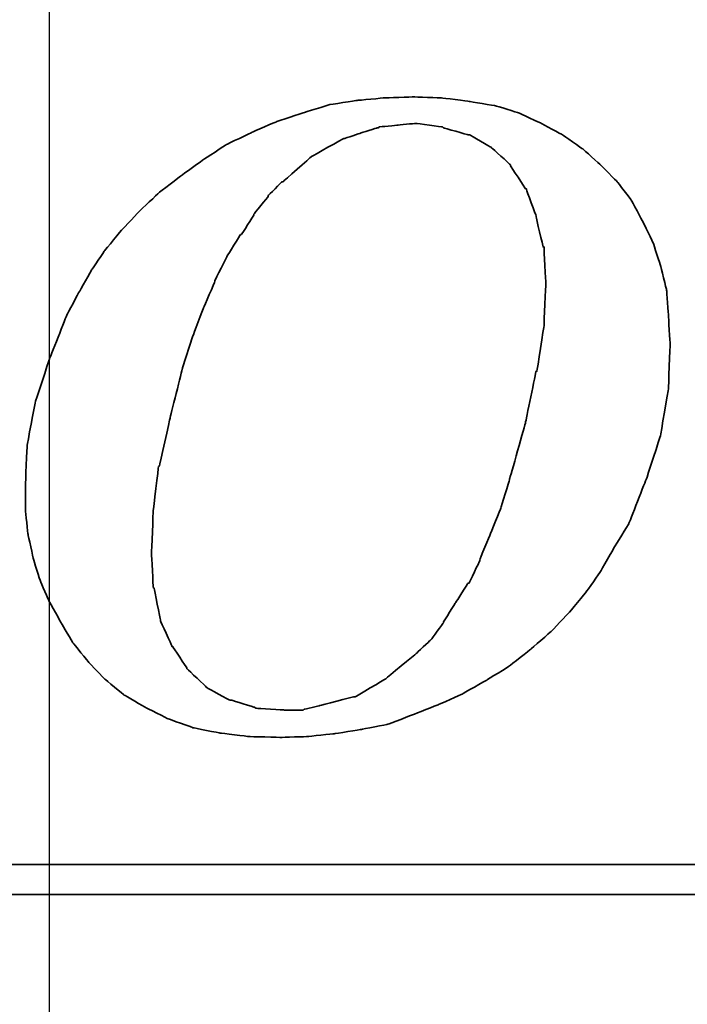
# Model space of a CAD drawing. Header units: millimetres. Extents: x -227 to 3135, y -1502 to 860.
# Tile 385 of 582: x 1241.61 to 1246.09, y -1192.58 to -1185.98. Entities that reach past the tile are written whole.
import ezdxf

# ---------------------------------------------------------------- set-up
doc = ezdxf.new("R2010")
doc.units = ezdxf.units.MM
doc.layers.add('2', color=7, linetype='CONTINUOUS', true_color=0xffffff)
doc.layers.add('DIM', color=4, linetype='CONTINUOUS')
doc.layers.add('layer 1', color=7, linetype='CONTINUOUS')

# ---------------------------------------------------------------- blocks, each defined once
blk = doc.blocks.new('TBI MOTION logo(完整正式版)')
at = {"layer": 'layer 1', "color": 22, "lineweight": 35}
for points, knots in [([(35.79625, -6.98375), (35.79625, -6.98375), (36.23125, -7.43875), (36.23125, -7.43875), (36.23125, -7.43875), (36.23125, -7.43875), (36.75625, -7.87125), (36.75625, -7.87125), (36.75625, -7.87125), (36.75625, -7.87125), (37.33125, -8.20375), (37.33125, -8.20375), (37.33125, -8.20375), (37.33125, -8.20375), (37.95625, -8.51875), (37.95625, -8.51875), (37.95625, -8.51875), (37.95625, -8.51875), (38.62625, -8.75875), (38.62625, -8.75875), (38.62625, -8.75875), (38.62625, -8.75875), (39.37125, -8.90375), (39.37125, -8.90375), (39.37125, -8.90375), (39.37125, -8.90375), (40.14125, -8.99875), (40.14125, -8.99875), (40.14125, -8.99875), (40.14125, -8.99875), (41.02625, -9.02375), (41.02625, -9.02375), (41.02625, -9.02375), (41.02625, -9.02375), (41.74625, -8.99875), (41.74625, -8.99875), (41.74625, -8.99875), (41.74625, -8.99875), (42.46625, -8.92375), (42.46625, -8.92375), (42.46625, -8.92375), (42.46625, -8.92375), (43.21125, -8.80625), (43.21125, -8.80625), (43.21125, -8.80625), (43.21125, -8.80625), (43.93125, -8.66375), (43.93125, -8.66375), (43.93125, -8.66375), (43.93125, -8.66375), (44.62625, -8.39875), (44.62625, -8.39875), (44.62625, -8.39875), (44.62625, -8.39875), (45.29625, -8.13375), (45.29625, -8.13375), (45.29625, -8.13375), (45.29625, -8.13375), (45.94625, -7.84375), (45.94625, -7.84375), (45.94625, -7.84375), (45.94625, -7.84375), (46.61625, -7.46375), (46.61625, -7.46375), (46.61625, -7.46375), (46.61625, -7.46375), (47.24125, -7.07875), (47.24125, -7.07875), (47.24125, -7.07875), (47.24125, -7.07875), (47.81625, -6.62375), (47.81625, -6.62375), (47.81625, -6.62375), (47.81625, -6.62375), (48.36875, -6.14375), (48.36875, -6.14375), (48.36875, -6.14375), (48.36875, -6.14375), (48.84625, -5.64125), (48.84625, -5.64125), (48.84625, -5.64125), (48.84625, -5.64125), (49.32625, -5.06375), (49.32625, -5.06375), (49.32625, -5.06375), (49.32625, -5.06375), (49.71125, -4.51374), (49.71125, -4.51374), (49.71125, -4.51374), (49.71125, -4.51374), (50.09625, -3.83874), (50.09625, -3.83874), (50.09625, -3.83874), (50.09625, -3.83874), (50.48125, -3.21374), (50.48125, -3.21374), (50.48125, -3.21374), (50.48125, -3.21374), (50.96125, -1.99125), (50.96125, -1.99125), (50.96125, -1.99125), (50.96125, -1.99125), (51.34375, -0.81875), (51.34375, -0.81875), (51.34375, -0.81875), (51.34375, -0.81875), (51.56125, 0.45624), (51.56125, 0.45624), (51.56125, 0.45624), (51.56125, 0.45624), (51.60625, 1.67624), (51.60625, 1.67624), (51.60625, 1.67624), (51.60625, 1.67624), (51.56125, 2.44625), (51.56125, 2.44625), (51.56125, 2.44625), (51.56125, 2.44625), (51.51125, 3.14125), (51.51125, 3.14125), (51.51125, 3.14125), (51.51125, 3.14125), (51.34375, 3.81125), (51.34375, 3.81125), (51.34375, 3.81125), (51.34375, 3.81125), (51.15125, 4.41125), (51.15125, 4.41125), (51.15125, 4.41125), (51.15125, 4.41125), (50.86125, 5.01125), (50.86125, 5.01125), (50.86125, 5.01125), (50.86125, 5.01125), (50.55125, 5.58875), (50.55125, 5.58875), (50.55125, 5.58875), (50.55125, 5.58875), (50.16625, 6.09125), (50.16625, 6.09125), (50.16625, 6.09125), (50.16625, 6.09125), (49.71125, 6.54875), (49.71125, 6.54875), (49.71125, 6.54875), (49.71125, 6.54875), (49.23125, 6.98125), (49.23125, 6.98125), (49.23125, 6.98125), (49.23125, 6.98125), (48.67875, 7.36625), (48.67875, 7.36625), (48.67875, 7.36625), (48.67875, 7.36625), (48.10375, 7.67625), (48.10375, 7.67625), (48.10375, 7.67625), (48.10375, 7.67625), (47.48125, 7.96375), (47.48125, 7.96375), (47.48125, 7.96375), (47.48125, 7.96375), (46.85625, 8.15625), (46.85625, 8.15625), (46.85625, 8.15625), (46.85625, 8.15625), (46.13625, 8.27624), (46.13625, 8.27624), (46.13625, 8.27624), (46.13625, 8.27624), (45.39125, 8.37125), (45.39125, 8.37125), (45.39125, 8.37125), (45.39125, 8.37125), (44.62625, 8.39624), (44.62625, 8.39624), (44.62625, 8.39624), (44.62625, 8.39624), (43.83625, 8.37125), (43.83625, 8.37125), (43.83625, 8.37125), (43.83625, 8.37125), (43.09125, 8.30125), (43.09125, 8.30125), (43.09125, 8.30125), (43.09125, 8.30125), (42.32125, 8.18125), (42.32125, 8.18125), (42.32125, 8.18125), (42.32125, 8.18125), (41.62875, 7.96375), (41.62875, 7.96375), (41.62875, 7.96375), (41.62875, 7.96375), (40.90625, 7.72625), (40.90625, 7.72625), (40.90625, 7.72625), (40.90625, 7.72625), (40.23624, 7.43625), (40.23624, 7.43625), (40.23624, 7.43625), (40.23624, 7.43625), (39.54124, 7.10125), (39.54124, 7.10125), (39.54124, 7.10125), (39.54124, 7.10125), (38.91625, 6.69125), (38.91625, 6.69125), (38.91625, 6.69125), (38.91625, 6.69125), (38.31625, 6.26125), (38.31625, 6.26125), (38.31625, 6.26125), (38.31625, 6.26125), (37.69125, 5.78125), (37.69125, 5.78125), (37.69125, 5.78125), (37.69125, 5.78125), (37.18625, 5.30125), (37.18625, 5.30125), (37.18625, 5.30125), (37.18625, 5.30125), (36.70625, 4.79624), (36.70625, 4.79624), (36.70625, 4.79624), (36.70625, 4.79624), (36.23125, 4.22125), (36.23125, 4.22125), (36.23125, 4.22125), (36.23125, 4.22125), (35.87124, 3.69375), (35.87124, 3.69375), (35.87124, 3.69375), (35.87124, 3.69375), (35.53125, 3.09125), (35.53125, 3.09125), (35.53125, 3.09125), (35.53125, 3.09125), (35.19875, 2.47125), (35.19875, 2.47125), (35.19875, 2.47125), (35.19875, 2.47125), (34.71625, 1.24625), (34.71625, 1.24625), (34.71625, 1.24625), (34.71625, 1.24625), (34.33125, 0.06874), (34.33125, 0.06874), (34.33125, 0.06874), (34.33125, 0.06874), (34.11625, -1.07875), (34.11625, -1.07875), (34.11625, -1.07875), (34.11625, -1.07875), (34.07125, -2.15875), (34.07125, -2.15875), (34.07125, -2.15875), (34.07125, -2.15875), (34.07125, -2.85375), (34.07125, -2.85375), (34.07125, -2.85375), (34.07125, -2.85375), (34.14125, -3.50375), (34.14125, -3.50375), (34.14125, -3.50375), (34.14125, -3.50375), (34.28625, -4.17375), (34.28625, -4.17375), (34.28625, -4.17375), (34.28625, -4.17375), (34.47625, -4.77624), (34.47625, -4.77624), (34.47625, -4.77624), (34.47625, -4.77624), (34.71625, -5.32625), (34.71625, -5.32625), (34.71625, -5.32625), (34.71625, -5.32625), (35.05375, -5.92875), (35.05375, -5.92875), (35.05375, -5.92875), (35.05375, -5.92875), (35.36375, -6.45375), (35.36375, -6.45375), (35.36375, -6.45375), (35.36375, -6.45375), (35.79625, -6.98375), (35.79625, -6.98375)], [0, 0, 0, 0, 0.01388889, 0.01388889, 0.01388889, 0.0138889, 0.02777778, 0.02777778, 0.02777778, 0.02777779, 0.04166667, 0.04166667, 0.04166667, 0.04166668, 0.05555556, 0.05555556, 0.05555556, 0.05555557, 0.06944444, 0.06944444, 0.06944444, 0.06944445, 0.08333333, 0.08333333, 0.08333333, 0.08333334, 0.09722222, 0.09722222, 0.09722222, 0.09722223, 0.11111111, 0.11111111, 0.11111111, 0.11111112, 0.125, 0.125, 0.125, 0.12500001, 0.13888889, 0.13888889, 0.13888889, 0.1388889, 0.15277778, 0.15277778, 0.15277778, 0.15277779, 0.16666667, 0.16666667, 0.16666667, 0.16666668, 0.18055556, 0.18055556, 0.18055556, 0.18055557, 0.19444444, 0.19444444, 0.19444444, 0.19444445, 0.20833333, 0.20833333, 0.20833333, 0.20833334, 0.22222222, 0.22222222, 0.22222222, 0.22222223, 0.23611111, 0.23611111, 0.23611111, 0.23611112, 0.25, 0.25, 0.25, 0.25000001, 0.26388889, 0.26388889, 0.26388889, 0.2638889, 0.27777778, 0.27777778, 0.27777778, 0.27777779, 0.29166667, 0.29166667, 0.29166667, 0.29166668, 0.30555556, 0.30555556, 0.30555556, 0.30555557, 0.31944444, 0.31944444, 0.31944444, 0.31944445, 0.33333333, 0.33333333, 0.33333333, 0.33333334, 0.34722222, 0.34722222, 0.34722222, 0.34722223, 0.36111111, 0.36111111, 0.36111111, 0.36111112, 0.375, 0.375, 0.375, 0.37500001, 0.38888889, 0.38888889, 0.38888889, 0.3888889, 0.40277778, 0.40277778, 0.40277778, 0.40277779, 0.41666667, 0.41666667, 0.41666667, 0.41666668, 0.43055556, 0.43055556, 0.43055556, 0.43055557, 0.44444444, 0.44444444, 0.44444444, 0.44444445, 0.45833333, 0.45833333, 0.45833333, 0.45833334, 0.47222222, 0.47222222, 0.47222222, 0.47222223, 0.48611111, 0.48611111, 0.48611111, 0.48611112, 0.5, 0.5, 0.5, 0.50000001, 0.51388889, 0.51388889, 0.51388889, 0.5138889, 0.52777778, 0.52777778, 0.52777778, 0.52777779, 0.54166667, 0.54166667, 0.54166667, 0.54166668, 0.55555556, 0.55555556, 0.55555556, 0.55555557, 0.56944444, 0.56944444, 0.56944444, 0.56944445, 0.58333333, 0.58333333, 0.58333333, 0.58333334, 0.59722222, 0.59722222, 0.59722222, 0.59722223, 0.61111111, 0.61111111, 0.61111111, 0.61111112, 0.625, 0.625, 0.625, 0.62500001, 0.63888889, 0.63888889, 0.63888889, 0.6388889, 0.65277778, 0.65277778, 0.65277778, 0.65277779, 0.66666667, 0.66666667, 0.66666667, 0.66666668, 0.68055556, 0.68055556, 0.68055556, 0.68055557, 0.69444444, 0.69444444, 0.69444444, 0.69444445, 0.70833333, 0.70833333, 0.70833333, 0.70833334, 0.72222222, 0.72222222, 0.72222222, 0.72222223, 0.73611111, 0.73611111, 0.73611111, 0.73611112, 0.75, 0.75, 0.75, 0.75000001, 0.76388889, 0.76388889, 0.76388889, 0.7638889, 0.77777778, 0.77777778, 0.77777778, 0.77777779, 0.79166667, 0.79166667, 0.79166667, 0.79166668, 0.80555556, 0.80555556, 0.80555556, 0.80555557, 0.81944444, 0.81944444, 0.81944444, 0.81944445, 0.83333333, 0.83333333, 0.83333333, 0.83333334, 0.84722222, 0.84722222, 0.84722222, 0.84722223, 0.86111111, 0.86111111, 0.86111111, 0.86111112, 0.875, 0.875, 0.875, 0.87500001, 0.88888889, 0.88888889, 0.88888889, 0.8888889, 0.90277778, 0.90277778, 0.90277778, 0.90277779, 0.91666667, 0.91666667, 0.91666667, 0.91666668, 0.93055556, 0.93055556, 0.93055556, 0.93055557, 0.94444444, 0.94444444, 0.94444444, 0.94444445, 0.95833333, 0.95833333, 0.95833333, 0.95833334, 0.97222222, 0.97222222, 0.97222222, 0.97222223, 0.98611111, 0.98611111, 0.98611111, 0.98611112, 1, 1, 1, 1]), ([(38.33875, 1.03124), (38.33875, 1.03124), (38.62625, 1.89625), (38.62625, 1.89625), (38.62625, 1.89625), (38.62625, 1.89625), (38.91625, 2.66375), (38.91625, 2.66375), (38.91625, 2.66375), (38.91625, 2.66375), (39.22625, 3.38125), (39.22625, 3.38125), (39.22625, 3.38125), (39.22625, 3.38125), (39.22625, 3.40624), (39.22625, 3.40624), (39.22625, 3.40624), (39.22625, 3.40624), (39.56124, 4.07624), (39.56124, 4.07624), (39.56124, 4.07624), (39.56124, 4.07624), (39.92125, 4.65125), (39.92125, 4.65125), (39.92125, 4.65125), (39.92125, 4.65125), (39.94625, 4.65125), (39.94625, 4.65125), (39.94625, 4.65125), (39.94625, 4.65125), (40.28125, 5.17875), (40.28125, 5.17875), (40.28125, 5.17875), (40.28125, 5.17875), (40.28125, 5.20375), (40.28125, 5.20375), (40.28125, 5.20375), (40.28125, 5.20375), (40.66875, 5.68625), (40.66875, 5.68625), (40.66875, 5.68625), (40.66875, 5.68625), (40.66875, 5.70625), (40.66875, 5.70625), (40.66875, 5.70625), (40.66875, 5.70625), (41.05124, 6.09125), (41.05124, 6.09125), (41.05124, 6.09125), (41.05124, 6.09125), (41.07625, 6.09125), (41.07625, 6.09125), (41.07625, 6.09125), (41.07625, 6.09125), (41.84125, 6.76625), (41.84125, 6.76625), (41.84125, 6.76625), (41.84125, 6.76625), (41.86625, 6.78625), (41.86625, 6.78625), (41.86625, 6.78625), (41.86625, 6.78625), (42.73125, 7.26624), (42.73125, 7.26624), (42.73125, 7.26624), (42.73125, 7.26624), (42.75625, 7.26624), (42.75625, 7.26624), (42.75625, 7.26624), (42.75625, 7.26624), (43.18625, 7.41125), (43.18625, 7.41125), (43.18625, 7.41125), (43.18625, 7.41125), (43.64125, 7.55625), (43.64125, 7.55625), (43.64125, 7.55625), (43.64125, 7.55625), (43.66625, 7.55625), (43.66625, 7.55625), (43.66625, 7.55625), (43.66625, 7.55625), (43.69125, 7.58124), (43.69125, 7.58124), (43.69125, 7.58124), (43.69125, 7.58124), (44.19125, 7.62625), (44.19125, 7.62625), (44.19125, 7.62625), (44.19125, 7.62625), (44.67125, 7.67625), (44.67125, 7.67625), (44.67125, 7.67625), (44.67125, 7.67625), (44.69625, 7.67625), (44.69625, 7.67625), (44.69625, 7.67625), (44.69625, 7.67625), (45.41875, 7.58124), (45.41875, 7.58124), (45.41875, 7.58124), (45.41875, 7.58124), (45.44125, 7.55625), (45.44125, 7.55625), (45.44125, 7.55625), (45.44125, 7.55625), (46.11125, 7.36625), (46.11125, 7.36625), (46.11125, 7.36625), (46.11125, 7.36625), (46.13625, 7.36625), (46.13625, 7.36625), (46.13625, 7.36625), (46.13625, 7.36625), (46.15875, 7.36625), (46.15875, 7.36625), (46.15875, 7.36625), (46.15875, 7.36625), (46.73625, 7.02624), (46.73625, 7.02624), (46.73625, 7.02624), (46.73625, 7.02624), (46.76125, 7.00624), (46.76125, 7.00624), (46.76125, 7.00624), (46.76125, 7.00624), (47.24125, 6.57124), (47.24125, 6.57124), (47.24125, 6.57124), (47.24125, 6.57124), (47.26625, 6.54875), (47.26625, 6.54875), (47.26625, 6.54875), (47.26625, 6.54875), (47.26625, 6.52375), (47.26625, 6.52375), (47.26625, 6.52375), (47.26625, 6.52375), (47.67375, 5.89875), (47.67375, 5.89875), (47.67375, 5.89875), (47.67375, 5.89875), (47.69625, 5.89875), (47.69625, 5.89875), (47.69625, 5.89875), (47.69625, 5.89875), (47.69625, 5.87625), (47.69625, 5.87625), (47.69625, 5.87625), (47.69625, 5.87625), (47.96125, 5.15625), (47.96125, 5.15625), (47.96125, 5.15625), (47.96125, 5.15625), (47.96125, 5.13125), (47.96125, 5.13125), (47.96125, 5.13125), (47.96125, 5.13125), (48.15125, 4.31875), (48.15125, 4.31875), (48.15125, 4.31875), (48.15125, 4.31875), (48.17625, 4.31875), (48.17625, 4.31875), (48.17625, 4.31875), (48.17625, 4.31875), (48.17625, 4.29125), (48.17625, 4.29125), (48.17625, 4.29125), (48.17625, 4.29125), (48.22625, 3.33125), (48.22625, 3.33125), (48.22625, 3.33125), (48.22625, 3.33125), (48.22625, 3.30875), (48.22625, 3.30875), (48.22625, 3.30875), (48.22625, 3.30875), (48.17625, 2.20624), (48.17625, 2.20624), (48.17625, 2.20624), (48.17625, 2.20624), (48.17625, 2.18124), (48.17625, 2.18124), (48.17625, 2.18124), (48.17625, 2.18124), (47.98375, 0.93624), (47.98375, 0.93624), (47.98375, 0.93624), (47.98375, 0.93624), (47.96125, 0.93624), (47.96125, 0.93624), (47.96125, 0.93624), (47.96125, 0.93624), (47.67375, -0.45874), (47.67375, -0.45874), (47.67375, -0.45874), (47.67375, -0.45874), (47.24125, -1.99125), (47.24125, -1.99125), (47.24125, -1.99125), (47.24125, -1.99125), (47.24125, -2.01874), (47.24125, -2.01874), (47.24125, -2.01874), (47.24125, -2.01874), (47.00125, -2.78375), (47.00125, -2.78375), (47.00125, -2.78375), (47.00125, -2.78375), (46.71125, -3.50375), (46.71125, -3.50375), (46.71125, -3.50375), (46.71125, -3.50375), (46.42625, -4.19875), (46.42625, -4.19875), (46.42625, -4.19875), (46.42625, -4.19875), (46.42625, -4.22375), (46.42625, -4.22375), (46.42625, -4.22375), (46.42625, -4.22375), (46.13625, -4.82374), (46.13625, -4.82374), (46.13625, -4.82374), (46.13625, -4.82374), (46.11125, -4.82374), (46.11125, -4.82374), (46.11125, -4.82374), (46.11125, -4.82374), (45.77625, -5.35125), (45.77625, -5.35125), (45.77625, -5.35125), (45.77625, -5.35125), (45.44125, -5.87875), (45.44125, -5.87875), (45.44125, -5.87875), (45.44125, -5.87875), (45.44125, -5.90375), (45.44125, -5.90375), (45.44125, -5.90375), (45.44125, -5.90375), (45.10625, -6.35875), (45.10625, -6.35875), (45.10625, -6.35875), (45.10625, -6.35875), (45.08125, -6.38375), (45.08125, -6.38375), (45.08125, -6.38375), (45.08125, -6.38375), (44.69625, -6.74375), (44.69625, -6.74375), (44.69625, -6.74375), (44.69625, -6.74375), (43.88375, -7.41625), (43.88375, -7.41625), (43.88375, -7.41625), (43.88375, -7.41625), (43.85625, -7.43875), (43.85625, -7.43875), (43.85625, -7.43875), (43.85625, -7.43875), (43.04125, -7.91875), (43.04125, -7.91875), (43.04125, -7.91875), (43.04125, -7.91875), (43.01625, -7.91875), (43.01625, -7.91875), (43.01625, -7.91875), (43.01625, -7.91875), (42.99625, -7.91875), (42.99625, -7.91875), (42.99625, -7.91875), (42.99625, -7.91875), (42.08125, -8.15875), (42.08125, -8.15875), (42.08125, -8.15875), (42.08125, -8.15875), (41.65125, -8.25625), (41.65125, -8.25625), (41.65125, -8.25625), (41.65125, -8.25625), (41.62875, -8.27875), (41.62875, -8.27875), (41.62875, -8.27875), (41.62875, -8.27875), (41.60125, -8.27875), (41.60125, -8.27875), (41.60125, -8.27875), (41.60125, -8.27875), (41.12125, -8.27875), (41.12125, -8.27875), (41.12125, -8.27875), (41.12125, -8.27875), (40.35624, -8.23125), (40.35624, -8.23125), (40.35624, -8.23125), (40.35624, -8.23125), (40.33125, -8.23125), (40.33125, -8.23125), (40.33125, -8.23125), (40.33125, -8.23125), (40.30625, -8.20375), (40.30625, -8.20375), (40.30625, -8.20375), (40.30625, -8.20375), (39.68375, -8.01375), (39.68375, -8.01375), (39.68375, -8.01375), (39.68375, -8.01375), (39.66124, -8.01375), (39.66124, -8.01375), (39.66124, -8.01375), (39.66124, -8.01375), (39.63625, -8.01375), (39.63625, -8.01375), (39.63625, -8.01375), (39.63625, -8.01375), (39.01125, -7.67875), (39.01125, -7.67875), (39.01125, -7.67875), (39.01125, -7.67875), (38.98875, -7.65375), (38.98875, -7.65375), (38.98875, -7.65375), (38.98875, -7.65375), (38.48625, -7.17375), (38.48625, -7.17375), (38.48625, -7.17375), (38.48625, -7.17375), (38.45875, -7.14875), (38.45875, -7.14875), (38.45875, -7.14875), (38.45875, -7.14875), (38.45875, -7.12875), (38.45875, -7.12875), (38.45875, -7.12875), (38.45875, -7.12875), (38.07625, -6.54875), (38.07625, -6.54875), (38.07625, -6.54875), (38.07625, -6.54875), (38.05125, -6.54875), (38.05125, -6.54875), (38.05125, -6.54875), (38.05125, -6.54875), (38.05125, -6.52875), (38.05125, -6.52875), (38.05125, -6.52875), (38.05125, -6.52875), (37.74125, -5.85375), (37.74125, -5.85375), (37.74125, -5.85375), (37.74125, -5.85375), (37.74125, -5.82875), (37.74125, -5.82875), (37.74125, -5.82875), (37.74125, -5.82875), (37.57375, -4.96875), (37.57375, -4.96875), (37.57375, -4.96875), (37.57375, -4.96875), (37.54625, -4.94375), (37.54625, -4.94375), (37.54625, -4.94375), (37.54625, -4.94375), (37.50125, -4.03375), (37.50125, -4.03375), (37.50125, -4.03375), (37.50125, -4.03375), (37.50125, -4.00875), (37.50125, -4.00875), (37.50125, -4.00875), (37.50125, -4.00875), (37.54625, -2.85375), (37.54625, -2.85375), (37.54625, -2.85375), (37.54625, -2.85375), (37.69125, -1.65875), (37.69125, -1.65875), (37.69125, -1.65875), (37.69125, -1.65875), (37.71624, -1.63375), (37.71624, -1.63375), (37.71624, -1.63375), (37.71624, -1.63375), (38.00375, -0.33875), (38.00375, -0.33875), (38.00375, -0.33875), (38.00375, -0.33875), (38.33875, 1.00624), (38.33875, 1.00624), (38.33875, 1.00624), (38.33875, 1.00624), (38.33875, 1.03124), (38.33875, 1.03124)], [0, 0, 0, 0, 0.01010101, 0.01010101, 0.01010101, 0.01010102, 0.02020202, 0.02020202, 0.02020202, 0.02020203, 0.03030303, 0.03030303, 0.03030303, 0.03030304, 0.04040404, 0.04040404, 0.04040404, 0.04040405, 0.05050505, 0.05050505, 0.05050505, 0.05050506, 0.06060606, 0.06060606, 0.06060606, 0.06060607, 0.07070707, 0.07070707, 0.07070707, 0.07070708, 0.08080808, 0.08080808, 0.08080808, 0.08080809, 0.09090909, 0.09090909, 0.09090909, 0.0909091, 0.1010101, 0.1010101, 0.1010101, 0.10101011, 0.11111111, 0.11111111, 0.11111111, 0.11111112, 0.12121212, 0.12121212, 0.12121212, 0.12121213, 0.13131313, 0.13131313, 0.13131313, 0.13131314, 0.14141414, 0.14141414, 0.14141414, 0.14141415, 0.15151515, 0.15151515, 0.15151515, 0.15151516, 0.16161616, 0.16161616, 0.16161616, 0.16161617, 0.17171717, 0.17171717, 0.17171717, 0.17171718, 0.18181818, 0.18181818, 0.18181818, 0.18181819, 0.19191919, 0.19191919, 0.19191919, 0.1919192, 0.2020202, 0.2020202, 0.2020202, 0.20202021, 0.21212121, 0.21212121, 0.21212121, 0.21212122, 0.22222222, 0.22222222, 0.22222222, 0.22222223, 0.23232323, 0.23232323, 0.23232323, 0.23232324, 0.24242424, 0.24242424, 0.24242424, 0.24242425, 0.25252525, 0.25252525, 0.25252525, 0.25252526, 0.26262626, 0.26262626, 0.26262626, 0.26262627, 0.27272727, 0.27272727, 0.27272727, 0.27272728, 0.28282828, 0.28282828, 0.28282828, 0.28282829, 0.29292929, 0.29292929, 0.29292929, 0.2929293, 0.3030303, 0.3030303, 0.3030303, 0.30303031, 0.31313131, 0.31313131, 0.31313131, 0.31313132, 0.32323232, 0.32323232, 0.32323232, 0.32323233, 0.33333333, 0.33333333, 0.33333333, 0.33333334, 0.34343434, 0.34343434, 0.34343434, 0.34343435, 0.35353535, 0.35353535, 0.35353535, 0.35353536, 0.36363636, 0.36363636, 0.36363636, 0.36363637, 0.37373737, 0.37373737, 0.37373737, 0.37373738, 0.38383838, 0.38383838, 0.38383838, 0.38383839, 0.39393939, 0.39393939, 0.39393939, 0.3939394, 0.4040404, 0.4040404, 0.4040404, 0.40404041, 0.41414141, 0.41414141, 0.41414141, 0.41414142, 0.42424242, 0.42424242, 0.42424242, 0.42424243, 0.43434343, 0.43434343, 0.43434343, 0.43434344, 0.44444444, 0.44444444, 0.44444444, 0.44444445, 0.45454545, 0.45454545, 0.45454545, 0.45454546, 0.46464646, 0.46464646, 0.46464646, 0.46464647, 0.47474747, 0.47474747, 0.47474747, 0.47474748, 0.48484848, 0.48484848, 0.48484848, 0.48484849, 0.49494949, 0.49494949, 0.49494949, 0.4949495, 0.50505051, 0.50505051, 0.50505051, 0.50505052, 0.51515152, 0.51515152, 0.51515152, 0.51515153, 0.52525253, 0.52525253, 0.52525253, 0.52525254, 0.53535354, 0.53535354, 0.53535354, 0.53535355, 0.54545455, 0.54545455, 0.54545455, 0.54545456, 0.55555556, 0.55555556, 0.55555556, 0.55555557, 0.56565657, 0.56565657, 0.56565657, 0.56565658, 0.57575758, 0.57575758, 0.57575758, 0.57575759, 0.58585859, 0.58585859, 0.58585859, 0.5858586, 0.5959596, 0.5959596, 0.5959596, 0.59595961, 0.60606061, 0.60606061, 0.60606061, 0.60606062, 0.61616162, 0.61616162, 0.61616162, 0.61616163, 0.62626263, 0.62626263, 0.62626263, 0.62626264, 0.63636364, 0.63636364, 0.63636364, 0.63636365, 0.64646465, 0.64646465, 0.64646465, 0.64646466, 0.65656566, 0.65656566, 0.65656566, 0.65656567, 0.66666667, 0.66666667, 0.66666667, 0.66666668, 0.67676768, 0.67676768, 0.67676768, 0.67676769, 0.68686869, 0.68686869, 0.68686869, 0.6868687, 0.6969697, 0.6969697, 0.6969697, 0.69696971, 0.70707071, 0.70707071, 0.70707071, 0.70707072, 0.71717172, 0.71717172, 0.71717172, 0.71717173, 0.72727273, 0.72727273, 0.72727273, 0.72727274, 0.73737374, 0.73737374, 0.73737374, 0.73737375, 0.74747475, 0.74747475, 0.74747475, 0.74747476, 0.75757576, 0.75757576, 0.75757576, 0.75757577, 0.76767677, 0.76767677, 0.76767677, 0.76767678, 0.77777778, 0.77777778, 0.77777778, 0.77777779, 0.78787879, 0.78787879, 0.78787879, 0.7878788, 0.7979798, 0.7979798, 0.7979798, 0.79797981, 0.80808081, 0.80808081, 0.80808081, 0.80808082, 0.81818182, 0.81818182, 0.81818182, 0.81818183, 0.82828283, 0.82828283, 0.82828283, 0.82828284, 0.83838384, 0.83838384, 0.83838384, 0.83838385, 0.84848485, 0.84848485, 0.84848485, 0.84848486, 0.85858586, 0.85858586, 0.85858586, 0.85858587, 0.86868687, 0.86868687, 0.86868687, 0.86868688, 0.87878788, 0.87878788, 0.87878788, 0.87878789, 0.88888889, 0.88888889, 0.88888889, 0.8888889, 0.8989899, 0.8989899, 0.8989899, 0.89898991, 0.90909091, 0.90909091, 0.90909091, 0.90909092, 0.91919192, 0.91919192, 0.91919192, 0.91919193, 0.92929293, 0.92929293, 0.92929293, 0.92929294, 0.93939394, 0.93939394, 0.93939394, 0.93939395, 0.94949495, 0.94949495, 0.94949495, 0.94949496, 0.95959596, 0.95959596, 0.95959596, 0.95959597, 0.96969697, 0.96969697, 0.96969697, 0.96969698, 0.97979798, 0.97979798, 0.97979798, 0.97979799, 0.98989899, 0.98989899, 0.98989899, 0.989899, 1, 1, 1, 1]), ([(75.90875, -9.47875), (75.90875, -9.47875), (75.90875, -12.28625), (75.90875, -12.28625), (75.90875, -12.28625), (75.90875, -12.28625), (75.90875, -12.47875), (75.90875, -12.47875), (75.90875, -12.47875), (75.90875, -12.47875), (75.71625, -12.47875), (75.71625, -12.47875), (75.71625, -12.47875), (75.71625, -12.47875), (-88.32875, -12.47875), (-88.32875, -12.47875), (-88.32875, -12.47875), (-88.32875, -12.47875), (-88.32875, -13.29375), (-88.32875, -13.29375), (-88.32875, -13.29375), (-88.32875, -13.29375), (82.89125, -13.29375), (82.89125, -13.29375), (82.89125, -13.29375), (82.89125, -13.29375), (75.90875, -9.47875), (75.90875, -9.47875)], [0, 0, 0, 0, 0.14285714, 0.14285714, 0.14285714, 0.14285715, 0.28571429, 0.28571429, 0.28571429, 0.2857143, 0.42857143, 0.42857143, 0.42857143, 0.42857144, 0.57142857, 0.57142857, 0.57142857, 0.57142858, 0.71428571, 0.71428571, 0.71428571, 0.71428572, 0.85714286, 0.85714286, 0.85714286, 0.85714287, 1, 1, 1, 1])]:
    blk.add_open_spline(points, degree=3, knots=knots, dxfattribs=at)

msp = doc.modelspace()

# ---------------------------------------------------------------- linework, layer by layer
at = {"layer": '2'}
msp.add_line((1241.8153, -1207.7799), (1241.8153, -1164.6599), dxfattribs=at)

# ---------------------------------------------------------------- block references
at = {"layer": 'DIM', "color": 7, "xscale": 0.246592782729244, "yscale": 0.246592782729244, "zscale": 0.246592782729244}
msp.add_blockref('TBI MOTION logo(完整正式版)', (1233.252, -1188.5636), dxfattribs=at)

doc.saveas('drawing.dxf')
